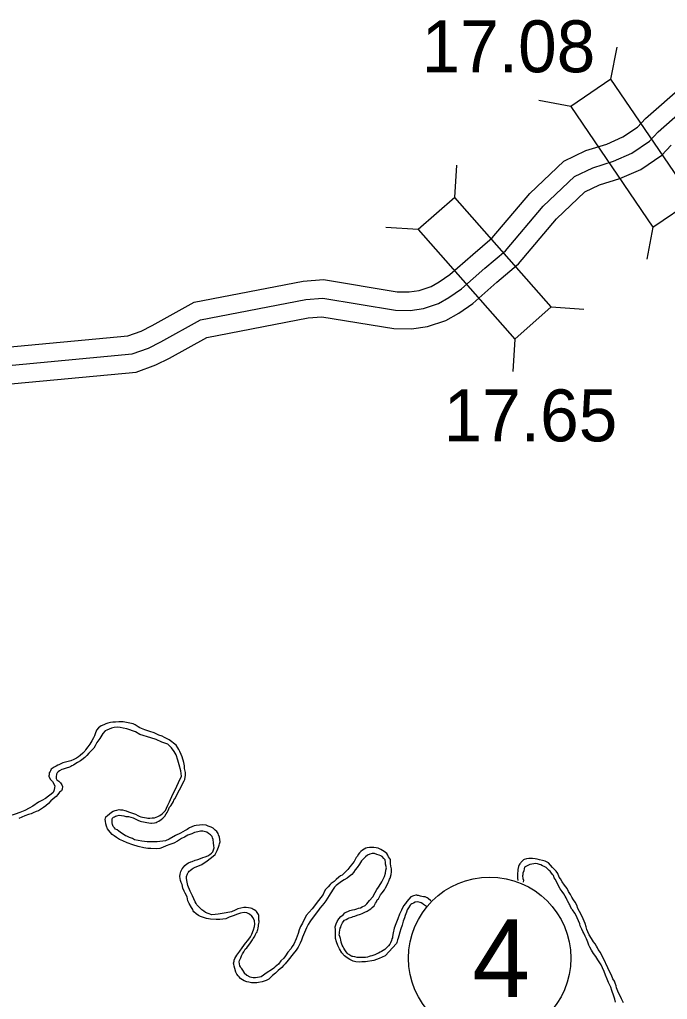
# Model space of a CAD drawing. Extents: x -83719 to 153526, y -11835 to 11446.
# Drawn here: x -2938.4 to -2762.7, y -75.2 to 190.6 of the extents above; entities that cross this region are included whole.
import ezdxf

# ---------------------------------------------------------------- set-up
doc = ezdxf.new("R2010")
doc.units = 0
for name, color, linetype in [('Level 10', 7, 'Continuous'), ('Level 20', 7, 'Continuous'), ('Level 27', 7, 'Continuous'), ('Level 58', 7, 'Continuous'), ('Level 59', 7, 'Continuous'), ('Level 9', 7, 'Continuous')]:
    doc.layers.add(name, color=color, linetype=linetype)

msp = doc.modelspace()

# ---------------------------------------------------------------- linework, layer by layer
at = {"layer": 'Level 10'}
for points in [[(-2944.83, 101.43), (-2909, 104.83), (-2905.45, 106.1), (-2902.47, 107.62), (-2891.06, 113.92), (-2861.44, 119.66), (-2855.96, 120.05), (-2836.03, 116.76), (-2832.78, 116.72), (-2830.04, 117.13), (-2826.78, 118.2), (-2824.62, 119.41), (-2821.67, 121.47), (-2815.49, 126.91), (-2810.19, 131.43), (-2800.04, 143.45), (-2790.79, 152.2), (-2784.8, 155.06), (-2779.11, 156.83), (-2774.76, 158.74), (-2770.8, 161.43), (-2768.67, 163.72), (-2758.47, 172.73)], [(-2943.71, 91.49), (-2906.81, 94.99), (-2901.48, 96.9), (-2897.78, 98.79), (-2887.61, 104.4), (-2860.14, 109.73), (-2856.43, 109.99), (-2836.92, 106.77), (-2832.1, 106.71), (-2827.72, 107.37), (-2822.76, 109), (-2819.31, 110.92), (-2815.48, 113.6), (-2808.94, 119.36), (-2803.08, 124.35), (-2792.76, 136.57), (-2785.06, 143.85), (-2781.13, 145.73), (-2775.61, 147.45), (-2769.9, 149.95), (-2764.25, 153.79), (-2761.68, 156.54)]]:
    msp.add_lwpolyline(points, dxfattribs=at)
at = {"layer": 'Level 20'}
for p, q in [((-2778.01, 174.43), (-2776.36, 183.07)), ((-2788.92, 167.01), (-2797.57, 168.66)), ((-2820.35, 142.36), (-2819.79, 151.14)), ((-2830.25, 133.63), (-2839.04, 134.19)), ((-2766.66, 134.26), (-2768.31, 125.62)), ((-2794.18, 112.64), (-2785.39, 112.08)), ((-2804.08, 103.91), (-2804.64, 95.13))]:
    msp.add_line(p, q, dxfattribs=at)
for points in [[(-2755.74, 141.68), (-2778.01, 174.43), (-2788.92, 167.01), (-2766.66, 134.26)], [(-2830.25, 133.63), (-2804.08, 103.91), (-2794.18, 112.64), (-2820.35, 142.36)]]:
    msp.add_lwpolyline(points, close=True, dxfattribs=at)
at = {"layer": 'Level 27'}
msp.add_circle((-2810.9, -63.99), 22, dxfattribs=at)
at = {"layer": 'Level 59'}
msp.add_lwpolyline([(-2944.27, 96.46), (-2907.9, 99.91), (-2903.46, 101.5), (-2900.13, 103.2), (-2889.34, 109.16), (-2860.79, 114.7), (-2856.19, 115.02), (-2836.48, 111.77), (-2832.44, 111.72), (-2828.88, 112.25), (-2824.77, 113.6), (-2821.97, 115.16), (-2818.58, 117.53), (-2812.22, 123.13), (-2806.64, 127.89), (-2796.4, 140.01), (-2787.92, 148.03), (-2782.96, 150.39), (-2777.36, 152.14), (-2772.33, 154.34), (-2767.53, 157.61), (-2765.18, 160.13), (-2756.06, 168.19)], dxfattribs=at)
at = {"layer": 'Level 9'}
for points in [[(-2896.33, -20.76), (-2893.76, -15.87), (-2893.6, -15.56), (-2893.39, -14.36), (-2893.44, -13.62), (-2893.63, -12.56), (-2893.68, -11.79), (-2893.89, -10.96), (-2894.32, -9.4), (-2894.6, -8.77), (-2894.92, -7.91), (-2895.2, -7.41), (-2895.44, -6.92), (-2895.92, -6.19), (-2897.85, -4.79), (-2899.1, -4.12), (-2899.71, -3.79), (-2900.65, -3.48), (-2901.39, -3.13), (-2901.89, -2.9), (-2903.04, -2.49), (-2904.38, -2.05), (-2905.79, -1.54), (-2906.26, -1.28), (-2907.04, -0.7), (-2907.55, -0.44), (-2908.49, -0.23), (-2909.42, -0.08), (-2910.33, 0.1), (-2911.46, 0.12), (-2912.39, 0.06), (-2913.1, 0.05), (-2913.76, -0.06), (-2914.49, -0.28), (-2914.99, -0.45), (-2915.58, -0.7), (-2916.24, -1.01), (-2916.67, -1.26), (-2917, -1.53), (-2917.52, -2.17), (-2917.65, -2.38), (-2917.77, -2.85), (-2917.94, -3.12), (-2918.09, -3.69), (-2918.35, -4.26), (-2918.77, -5.07), (-2919.31, -5.95), (-2919.9, -6.7), (-2920.48, -7.51), (-2920.71, -7.81), (-2921.2, -8.39), (-2921.92, -9.04), (-2922.42, -9.38), (-2922.98, -9.73), (-2923.64, -10.11), (-2924.46, -10.49), (-2926.65, -11.04), (-2927.18, -11.28), (-2927.78, -11.53), (-2928.01, -11.63), (-2928.44, -11.87), (-2928.97, -12.22), (-2929.26, -12.39), (-2929.82, -12.74), (-2930.01, -13.14), (-2930.14, -13.38), (-2930.34, -13.68), (-2930.36, -14.02), (-2930.39, -14.22), (-2930.46, -14.49), (-2930.42, -14.82), (-2930.38, -14.82), (-2930.34, -14.9)], [(-2887.14, -30.16), (-2887.58, -29.81), (-2888.35, -29.62), (-2888.72, -29.56), (-2889.32, -29.57), (-2890.02, -29.72), (-2890.91, -29.94), (-2891.64, -30.22), (-2892.74, -30.61), (-2893.66, -31.13), (-2894.45, -31.54), (-2895.54, -32.23), (-2896.53, -32.79), (-2897.66, -33.18), (-2898.65, -33.56), (-2899.61, -33.98), (-2900.4, -34.23), (-2901.2, -34.32), (-2902.77, -34.28), (-2903.61, -34.23), (-2904.74, -34.08), (-2906.25, -33.68), (-2907.66, -33.21), (-2909.21, -32.74), (-2910.42, -32.19), (-2911.3, -31.78), (-2912.14, -31.26), (-2912.75, -30.84), (-2913.29, -30.41), (-2913.87, -29.82), (-2914.55, -28.93), (-2914.84, -28.17), (-2914.98, -27.51), (-2915.13, -26.84), (-2915.14, -26.34), (-2914.99, -25.67), (-2914.59, -25.29), (-2914.04, -24.82), (-2913.51, -24.37), (-2913.05, -24.16), (-2912.45, -23.95), (-2912.12, -23.84), (-2911.99, -23.81), (-2911.42, -23.7), (-2910.99, -23.72), (-2910.52, -23.74), (-2909.82, -23.9), (-2909.45, -24.02), (-2908.81, -24.31), (-2907.77, -24.63), (-2906.93, -24.91), (-2906.35, -25.3), (-2905.92, -25.49), (-2905.48, -25.65), (-2905.08, -25.74), (-2904.54, -25.83), (-2903.94, -25.92), (-2903.6, -25.98), (-2903.04, -26), (-2902.44, -25.96), (-2901.84, -25.88), (-2900.94, -25.56), (-2900.35, -25.28), (-2899.76, -24.84), (-2899.43, -24.6), (-2899.07, -24.19), (-2898.84, -23.92), (-2898.52, -23.28), (-2898.23, -22.53), (-2897.75, -21.59), (-2896.83, -19.53), (-2896.22, -18.29), (-2895.32, -16.37), (-2894.49, -14.58), (-2894.68, -13.21), (-2895.12, -11.55), (-2895.48, -10.26), (-2895.94, -8.83), (-2896.46, -7.94), (-2897.18, -6.92), (-2898.23, -5.97), (-2899.81, -5.4), (-2901.36, -4.7), (-2902.83, -4.26), (-2905.82, -3.28), (-2907, -2.64), (-2907.78, -2.32), (-2908.45, -2.03), (-2909.32, -1.78), (-2910.26, -1.56), (-2911.1, -1.41), (-2911.77, -1.33), (-2912.7, -1.44), (-2913.46, -1.59), (-2914.72, -2.12), (-2915.15, -2.36), (-2915.84, -3.04), (-2916.64, -4.39), (-2917.42, -5.51), (-2917.87, -6.42), (-2918.23, -7)], [(-2918.23, -7), (-2918.68, -7.47), (-2919.6, -8.36), (-2920.12, -9.01), (-2920.68, -9.52), (-2921.47, -10.17), (-2921.89, -10.48), (-2922.65, -10.93), (-2923.41, -11.34), (-2923.81, -11.62), (-2924.2, -11.86), (-2924.5, -12), (-2924.83, -12.14), (-2925.76, -12.46), (-2926.55, -12.71), (-2926.98, -12.85), (-2927.55, -13.16), (-2927.97, -13.47), (-2928.17, -13.71), (-2928.36, -14.08), (-2928.51, -14.78), (-2928.44, -15.28), (-2928.26, -15.58), (-2927.79, -15.94), (-2927.31, -16.39), (-2926.9, -16.95), (-2926.73, -17.42), (-2926.88, -18.19), (-2927.04, -18.56), (-2927.53, -19), (-2928.05, -19.55), (-2928.47, -20.12), (-2928.87, -20.43), (-2929.36, -20.84), (-2929.89, -21.32), (-2930.51, -22), (-2931.29, -22.68), (-2931.88, -23.13), (-2932.48, -23.51), (-2933.3, -23.99), (-2933.93, -24.24), (-2934.69, -24.59), (-2935.25, -24.83), (-2935.95, -25.05), (-2937.01, -25.4), (-2938.56, -26.13)], [(-2930.34, -14.9), (-2929.98, -15.51), (-2929.47, -16.11), (-2929.11, -16.68), (-2928.85, -17.33), (-2928.88, -17.66), (-2929, -18.32), (-2929.2, -18.86)], [(-2929.2, -18.86), (-2929.3, -19.07), (-2929.82, -19.52), (-2930.58, -20.07), (-2931.37, -20.65), (-2932.36, -21.24), (-2933.25, -21.69), (-2934.83, -22.72), (-2935.75, -23.27), (-2936.97, -23.9), (-2938.36, -24.46), (-2939.56, -24.95), (-2941.05, -25.41), (-2942.27, -25.81), (-2943.47, -26.26), (-2944.96, -26.73), (-2946.09, -26.92), (-2947.12, -26.97), (-2948.29, -27.03)], [(-2898.65, -24.88), (-2898.4, -24.51), (-2898.07, -23.97), (-2897.72, -23.06), (-2897.4, -22.69), (-2896.91, -21.94), (-2896.65, -21.47), (-2896.53, -21.1), (-2896.33, -20.76)], [(-2891.48, -47.05), (-2892.17, -45.79), (-2892.77, -44.24), (-2892.98, -43.34), (-2893.17, -42.37), (-2893.11, -41.84), (-2892.83, -41.13), (-2892.67, -40.79), (-2892.6, -40.69), (-2892.41, -40.42), (-2892.11, -40.22), (-2891.55, -39.74), (-2891.32, -39.56), (-2890.93, -39.39), (-2889.01, -38.62), (-2887.53, -37.62), (-2885.88, -36.32), (-2885.39, -35.84), (-2884.78, -34.79), (-2884.43, -33.89), (-2884.27, -33.38), (-2884.18, -32.98), (-2884.03, -32.44), (-2884.07, -31.81), (-2884.15, -31.21), (-2884.43, -30.55), (-2884.57, -30.21), (-2884.92, -29.62), (-2885.32, -29.26), (-2885.93, -28.77), (-2886.41, -28.48), (-2887.21, -28.16), (-2887.82, -27.91), (-2888.65, -27.86), (-2890.49, -27.96), (-2891.02, -28.1), (-2891.71, -28.38), (-2892.31, -28.66), (-2892.54, -28.83), (-2892.97, -29.11), (-2893.46, -29.39), (-2894.09, -29.7), (-2894.78, -30.05), (-2896.14, -30.71), (-2897.82, -31.74), (-2898.81, -32.2), (-2901.07, -32.44), (-2902.14, -32.46), (-2902.84, -32.44), (-2903.78, -32.4), (-2905.25, -32.29), (-2907.19, -31.9), (-2907.53, -31.7), (-2907.8, -31.57), (-2908.54, -31.29), (-2909.31, -30.94), (-2909.65, -30.81), (-2910.02, -30.51), (-2910.73, -30.06), (-2911.07, -29.83), (-2911.51, -29.51), (-2911.95, -29.22), (-2912.39, -28.96), (-2912.66, -28.66), (-2912.83, -28.5), (-2912.97, -28.23), (-2913.07, -28.04), (-2913.18, -27.74), (-2913.25, -27.27), (-2913.29, -26.91), (-2913.3, -26.54), (-2913.24, -26.27), (-2913.15, -25.97), (-2912.92, -25.76), (-2912.65, -25.62), (-2912.36, -25.45), (-2912.06, -25.34), (-2911.36, -25.23), (-2910.12, -25.41), (-2909.58, -25.53), (-2909.15, -25.59), (-2909.12, -25.59), (-2908.85, -25.55), (-2908.18, -25.74), (-2907.61, -25.93), (-2906.33, -26.57), (-2905.66, -26.79), (-2905.35, -26.88), (-2904.78, -27.04), (-2903.88, -27.19), (-2903.34, -27.31), (-2902.84, -27.37), (-2902.58, -27.36), (-2901.84, -27.25), (-2901.31, -27.17), (-2901.11, -27.03), (-2900.65, -26.82), (-2899.99, -26.41), (-2899.5, -26), (-2899.01, -25.46), (-2898.65, -24.88)], [(-2866.78, -66), (-2867.3, -66.54), (-2868.25, -67.37), (-2869.01, -68.05), (-2869.79, -68.7), (-2870.06, -68.97), (-2870.45, -69.35), (-2870.81, -69.65), (-2871.54, -70), (-2872.6, -70.36), (-2873.56, -70.61), (-2874.09, -70.65), (-2874.96, -70.64), (-2875.46, -70.65), (-2876.23, -70.53), (-2876.8, -70.37), (-2877.51, -70.09), (-2878.35, -69.63), (-2878.52, -69.47), (-2878.8, -69.04), (-2879.1, -68.78), (-2879.48, -68.35), (-2879.79, -67.79), (-2880.04, -66.76), (-2880.22, -66.13), (-2880.3, -65.63), (-2880.34, -65.37), (-2880.21, -64.76), (-2880.19, -64.53), (-2880.03, -64.12), (-2879.77, -63.58), (-2879.51, -63.14), (-2878.7, -62.09), (-2878.05, -61.15), (-2877.14, -59.96), (-2876.49, -59.21), (-2875.81, -58.16), (-2875.39, -57.49), (-2874.98, -56.31), (-2874.7, -55.44), (-2874.58, -54.73), (-2874.66, -53.87), (-2875.04, -53.04), (-2875.42, -52.58), (-2876, -52.05), (-2876.77, -51.67), (-2877.47, -51.62), (-2878.47, -51.8), (-2879.3, -52.02), (-2880.46, -52.51), (-2881.52, -52.9), (-2882.44, -53.28), (-2884.04, -53.52), (-2885.08, -53.5), (-2886.61, -53.43), (-2887.72, -53.25), (-2888.52, -52.94), (-2889.33, -52.68), (-2889.83, -52.43), (-2890.54, -51.97), (-2891.12, -51.42), (-2891.36, -51.12), (-2891.4, -50.82), (-2891.75, -50.26), (-2892.44, -49.14), (-2892.72, -48.41), (-2892.97, -47.38), (-2893.46, -46.35), (-2893.77, -45.82), (-2894.09, -45), (-2894.34, -44.03), (-2894.58, -43.44), (-2894.73, -42.9), (-2894.84, -42.34), (-2894.92, -41.81), (-2894.83, -41.17), (-2894.64, -40.5), (-2894.26, -39.76), (-2893.87, -39.21), (-2893.54, -38.84), (-2893.02, -38.4), (-2892.59, -38.12), (-2891.99, -37.87), (-2891.56, -37.73), (-2890.8, -37.45), (-2890.04, -37.2), (-2889.31, -36.95), (-2888.68, -36.71), (-2888.02, -36.46), (-2887.35, -36.21), (-2886.76, -35.83), (-2886.37, -35.53), (-2886.01, -35.12), (-2885.66, -34.04), (-2885.67, -33.51), (-2885.79, -32.71), (-2885.91, -31.84), (-2886.05, -31.35), (-2886.12, -30.98), (-2886.6, -30.55), (-2887.14, -30.16)], [(-2838.09, -42.56), (-2837.92, -42.32), (-2837.58, -41.25), (-2837.49, -40.61), (-2837.51, -39.74), (-2837.69, -39.01), (-2837.8, -38.34), (-2837.83, -37.18), (-2838.31, -36.52), (-2838.51, -36.09), (-2838.79, -35.63), (-2839.5, -35.01), (-2839.94, -34.78), (-2840.45, -34.49), (-2840.75, -34.33), (-2841.12, -34.17), (-2841.66, -34.08), (-2842.36, -33.99), (-2842.89, -34), (-2843.49, -34.01), (-2844.16, -34.03), (-2844.49, -34.13), (-2844.95, -34.41), (-2845.38, -34.69), (-2845.84, -35.06), (-2846.23, -35.4), (-2846.53, -35.88), (-2846.72, -36.32), (-2847.08, -36.72), (-2847.4, -37.23), (-2847.69, -37.74), (-2848.08, -38.28), (-2848.37, -38.69), (-2848.83, -39.23), (-2849.41, -39.98), (-2850.04, -40.56), (-2850.39, -40.96), (-2850.92, -41.44), (-2851.32, -41.65), (-2851.77, -42.03), (-2852.5, -42.64), (-2853.12, -43.15), (-2853.91, -43.77), (-2854.17, -44.04), (-2854.66, -44.65), (-2854.86, -44.83), (-2855.41, -45.4), (-2855.8, -45.95), (-2856.09, -46.72)], [(-2836.2, -60.02), (-2839.27, -63.39), (-2840.86, -64.12), (-2842.29, -64.58), (-2844.55, -64.96), (-2845.55, -65.01), (-2846.28, -65.03), (-2847.18, -64.95), (-2847.89, -64.76), (-2848.8, -64.38), (-2849.54, -63.89), (-2850.28, -63.34), (-2850.97, -62.58), (-2851.59, -61.49), (-2852.07, -60.57), (-2852.46, -59.57), (-2852.75, -58.61), (-2852.68, -57.11), (-2852.76, -56.31), (-2852.78, -55.47), (-2852.56, -54.63), (-2852.24, -54.02), (-2851.85, -53.32), (-2851.3, -52.64), (-2850.67, -52.22), (-2850.18, -51.71), (-2849.79, -51.47), (-2849.22, -51.26), (-2848.83, -51.02), (-2848.13, -50.87), (-2847.43, -50.76), (-2846.93, -50.58), (-2846.44, -50.4), (-2845.94, -50.29), (-2845.44, -50.08), (-2844.68, -49.7), (-2844.23, -49.23), (-2843.48, -48.34), (-2842.59, -47.36), (-2841.98, -46.21), (-2841.47, -45.33), (-2841.08, -44.69), (-2840.46, -43.71), (-2840.17, -43.3), (-2840.04, -43.06), (-2839.4, -41.85), (-2839.12, -40.91), (-2839.03, -40.14), (-2838.91, -39.5), (-2839.17, -38.47), (-2839.18, -38), (-2839.22, -37.3), (-2839.6, -36.91), (-2840.08, -36.42), (-2840.38, -36.22), (-2840.88, -36.03), (-2841.49, -35.88), (-2842.16, -35.56), (-2842.76, -35.6), (-2843.43, -35.75), (-2844.02, -36.06), (-2844.58, -36.51), (-2845.04, -36.92), (-2845.66, -37.6), (-2846.17, -38.48), (-2846.86, -39.36), (-2847.38, -40.04), (-2847.8, -40.71), (-2848.32, -41.32), (-2849.04, -41.87), (-2849.57, -42.25), (-2850.39, -42.73), (-2851.05, -43.18), (-2851.81, -43.76), (-2852.53, -44.31), (-2852.99, -44.76), (-2853.57, -45.5), (-2853.83, -46.01), (-2854.12, -46.51), (-2854.41, -47.02), (-2854.86, -47.7), (-2855.38, -48.48), (-2855.9, -49.15), (-2856.36, -49.73), (-2856.98, -50.44), (-2857.37, -50.99), (-2858.51, -52.51), (-2858.99, -53.16), (-2859.32, -53.6), (-2859.67, -54.17), (-2860.16, -54.88), (-2860.61, -55.73), (-2861.63, -58.25), (-2861.98, -59.09), (-2862.33, -59.93), (-2862.84, -60.98), (-2863.39, -61.79), (-2864.21, -62.81), (-2865.57, -64.54), (-2866.39, -65.49), (-2866.78, -66)], [(-2798.06, -37.09), (-2798.56, -37.04), (-2799.33, -36.95), (-2800.26, -36.94), (-2800.9, -37.05), (-2801.59, -37.23), (-2801.73, -37.3), (-2802.02, -37.57), (-2802.41, -38.05), (-2802.58, -38.19), (-2802.74, -38.42), (-2802.9, -38.66), (-2803, -38.86), (-2803.12, -39.13), (-2803.24, -39.94), (-2803.27, -40.24), (-2803.38, -41.11), (-2803.39, -42.31), (-2803.28, -42.88), (-2803.28, -42.9)], [(-2774.6, -76.11), (-2775.15, -75.05), (-2775.4, -74.35), (-2775.92, -73.43), (-2776.51, -72.07), (-2776.63, -71.51), (-2776.87, -70.78), (-2777.05, -70.21), (-2777.5, -69.55), (-2777.82, -68.59), (-2778.47, -67.44), (-2778.82, -66.64), (-2780.04, -64.09), (-2780.42, -63.4), (-2780.88, -62.44), (-2781.46, -61.62), (-2781.67, -61.19), (-2781.91, -60.76), (-2782.32, -60.06), (-2782.7, -59.54), (-2783.25, -58.65), (-2783.94, -57.62), (-2784.26, -56.83), (-2784.57, -56.17), (-2784.75, -55.5), (-2784.97, -54.54), (-2785.59, -53.35), (-2786.01, -52.35), (-2786.5, -51.36), (-2786.98, -50.47), (-2787.24, -49.61), (-2787.75, -48.78), (-2788.2, -48.19), (-2788.58, -47.4), (-2788.99, -46.74), (-2789.48, -45.91), (-2789.93, -45.12), (-2790.65, -44.2), (-2791.26, -43.27), (-2791.71, -42.48), (-2792.06, -41.99), (-2792.44, -41.06), (-2792.86, -40.43), (-2793.88, -39.38), (-2794.39, -38.79), (-2794.94, -38.1), (-2795.31, -37.94), (-2795.85, -37.72), (-2796.62, -37.5), (-2797.36, -37.28), (-2798.06, -37.09)], [(-2776.74, -75.92), (-2776.99, -75.15), (-2777.24, -74.26), (-2777.73, -72.8), (-2778.05, -71.87), (-2778.68, -70.61), (-2779, -69.72), (-2779.45, -68.56), (-2779.84, -67.6), (-2780.29, -66.6), (-2780.68, -65.78), (-2781.19, -64.98), (-2781.57, -64.42), (-2782.15, -63.53), (-2782.71, -62.68), (-2783.29, -61.82), (-2783.77, -61.03), (-2784.02, -60.43), (-2784.27, -59.63), (-2784.62, -58.77), (-2784.97, -58.01), (-2785.35, -57.22), (-2785.66, -56.72), (-2785.94, -56.09), (-2786.32, -55.2), (-2786.43, -54.67), (-2786.82, -53.84), (-2787.13, -53.04), (-2787.48, -52.38), (-2787.83, -51.82), (-2788.48, -50.9), (-2788.62, -50.67), (-2788.96, -50.04), (-2789.17, -49.54), (-2789.38, -49.25), (-2789.76, -48.45), (-2789.87, -48.22), (-2790.14, -47.63), (-2790.42, -47.13), (-2790.8, -46.5), (-2791.21, -45.88), (-2791.79, -45.15), (-2793.15, -42.58), (-2793.39, -42.18), (-2793.63, -41.58), (-2793.87, -41.25), (-2794.35, -40.66), (-2794.52, -40.43), (-2794.76, -40.17), (-2795.27, -39.71), (-2795.58, -39.38), (-2796.08, -39.13), (-2796.59, -38.94), (-2796.99, -38.71), (-2797.4, -38.55), (-2797.97, -38.43), (-2798.6, -38.34), (-2798.93, -38.41), (-2799.47, -38.46), (-2799.97, -38.57), (-2800.2, -38.64), (-2800.73, -38.92), (-2801.06, -39.12), (-2801.45, -39.33), (-2801.58, -39.74), (-2801.67, -40.27), (-2801.89, -40.91), (-2801.94, -41.41), (-2801.97, -41.68), (-2801.89, -42.41), (-2801.75, -42.85), (-2801.78, -43.34)], [(-2837.27, -58.14), (-2837.3, -58.44), (-2837.4, -58.71), (-2837.55, -59.21), (-2837.81, -59.82), (-2838, -60.19), (-2838.33, -60.63), (-2838.72, -61.04), (-2839.34, -61.59), (-2839.77, -61.93), (-2840.2, -62.2), (-2840.56, -62.38), (-2841.02, -62.62), (-2841.29, -62.76), (-2842.05, -63.11), (-2842.84, -63.36), (-2843.34, -63.47), (-2843.57, -63.54), (-2844.07, -63.68), (-2844.6, -63.79), (-2845, -63.8), (-2845.24, -63.81), (-2845.97, -63.82), (-2846.81, -63.77), (-2847.48, -63.65), (-2847.98, -63.56), (-2848.15, -63.53), (-2848.55, -63.34), (-2848.82, -63.21), (-2849.12, -63.01), (-2849.29, -62.88), (-2849.56, -62.62), (-2850.01, -62.03), (-2850.15, -61.77), (-2850.43, -61.27), (-2850.67, -60.87), (-2850.88, -60.44), (-2851.09, -59.95), (-2851.16, -59.65), (-2851.24, -59.05), (-2851.35, -58.62), (-2851.55, -58.15), (-2851.7, -57.62), (-2851.67, -57.29), (-2851.65, -56.95), (-2851.52, -56.42), (-2851.43, -55.88), (-2851.3, -55.61), (-2851.15, -55.11), (-2850.96, -54.73), (-2850.8, -54.4), (-2850.63, -54.16), (-2850.31, -53.72), (-2849.78, -53.48), (-2849.38, -53.23), (-2849.05, -53.09), (-2848.29, -52.91), (-2847.96, -52.67), (-2847.5, -52.56), (-2846.8, -52.35), (-2845.94, -52.06), (-2845.44, -51.85), (-2844.78, -51.54), (-2844.15, -51.23), (-2843.62, -50.92), (-2843.16, -50.57), (-2842.8, -50.23), (-2842.21, -49.75), (-2841.86, -49.04), (-2841.63, -48.67), (-2841.38, -48.2), (-2841.31, -48.1), (-2841.08, -47.86), (-2840.5, -46.78), (-2840.05, -46.24), (-2839.46, -45.46), (-2839.14, -44.88), (-2838.82, -44.31), (-2838.43, -43.5), (-2838.28, -43.1), (-2838.09, -42.56)], [(-2878.29, -66.74), (-2878.31, -66.69), (-2878.52, -66.36), (-2878.66, -66.03), (-2878.73, -65.5), (-2878.81, -65), (-2878.78, -64.63), (-2878.43, -63.86), (-2878.21, -63.32), (-2877.92, -62.81), (-2877.6, -62.24), (-2877.18, -61.5), (-2876.78, -61.22), (-2876.29, -60.58), (-2875.97, -60.1), (-2875.55, -59.59), (-2875.22, -59.05), (-2875.03, -58.61), (-2874.71, -58.24), (-2874.48, -57.74), (-2874.32, -57.37), (-2874.1, -57.06), (-2874, -56.89), (-2873.84, -56.39), (-2873.81, -56.32), (-2873.65, -55.78), (-2873.63, -55.35), (-2873.64, -55.05), (-2873.48, -54.58), (-2873.51, -54.58), (-2873.45, -54.21), (-2873.46, -53.97), (-2873.53, -53.64), (-2873.54, -53.11), (-2873.52, -52.31), (-2873.63, -52.11), (-2874.11, -51.32), (-2874.35, -51.15), (-2874.75, -50.89), (-2875.09, -50.67), (-2875.39, -50.54), (-2875.76, -50.41), (-2876.33, -50.32), (-2876.97, -50.24), (-2877.57, -50.28), (-2878.4, -50.43), (-2879.16, -50.65), (-2879.92, -51), (-2880.95, -51.42), (-2882.34, -51.68), (-2883.47, -51.83), (-2884.57, -52.02), (-2885.34, -52.17), (-2886.27, -52.19), (-2887.28, -51.84), (-2887.98, -51.56), (-2888.46, -51.26), (-2888.93, -50.84), (-2889.58, -50.22), (-2890.29, -49.53), (-2890.53, -49.2), (-2890.78, -48.67), (-2891.48, -47.05)], [(-2856.09, -46.72), (-2857.29, -48.31), (-2859.04, -50.59), (-2860.64, -52.45), (-2861.7, -54.48), (-2862.19, -55.39), (-2862.53, -56.3), (-2862.85, -57.34), (-2863.35, -58.72), (-2864.06, -60.2), (-2864.48, -60.81), (-2864.87, -61.49), (-2865.62, -62.4), (-2866.3, -63.35), (-2866.75, -64.03), (-2867.5, -64.75), (-2868.15, -65.59), (-2869.04, -66.31), (-2869.43, -66.69), (-2869.76, -66.96), (-2871.54, -68.03), (-2872.23, -68.61), (-2872.86, -69.03), (-2873.32, -69.17), (-2874.42, -69.29), (-2874.92, -69.3), (-2875.04, -69.26)], [(-2832.25, -47.32), (-2833.34, -48.58)], [(-2827.88, -47.63), (-2828.18, -47.44), (-2828.38, -47.38), (-2828.82, -47.32), (-2829.32, -47.23), (-2829.69, -47.14), (-2829.92, -47.07), (-2830.16, -46.98), (-2830.46, -46.95), (-2830.69, -46.92), (-2830.89, -46.93), (-2831.56, -47.04), (-2832.25, -47.32)], [(-2826.88, -48.52), (-2826.99, -48.35), (-2827.5, -47.86), (-2827.61, -47.8), (-2827.88, -47.63)], [(-2833.34, -48.58), (-2833.76, -49.13), (-2834.23, -49.82), (-2834.83, -50.95), (-2835.37, -52.09), (-2835.79, -53.35), (-2836.33, -54.63), (-2836.78, -55.89), (-2837.08, -57.09), (-2837.27, -58.14)], [(-2828.02, -49.99), (-2828.27, -49.81), (-2828.57, -49.62), (-2828.84, -49.39), (-2829.04, -49.26), (-2829.48, -49), (-2829.79, -48.91), (-2830.39, -48.75), (-2831.09, -48.83), (-2831.55, -49.04), (-2831.98, -49.22), (-2832.31, -49.42), (-2832.47, -49.63), (-2832.93, -50.31), (-2833.25, -50.88), (-2833.5, -51.49), (-2833.85, -52.43), (-2834.04, -53.07), (-2834.36, -53.97), (-2834.67, -55.08), (-2834.98, -56.06), (-2835.26, -56.93), (-2835.55, -57.94), (-2835.73, -58.54), (-2835.86, -58.98), (-2836.08, -59.72), (-2836.2, -60.02)], [(-2878.29, -66.74), (-2877.95, -67.27), (-2877.47, -67.93), (-2876.75, -68.62), (-2875.95, -69.04), (-2875.04, -69.26)]]:
    msp.add_lwpolyline(points, dxfattribs=at)

# ---------------------------------------------------------------- texts
at = {"layer": 'Level 27'}
msp.add_text('4', height=21.12, dxfattribs=at).set_placement((-2815.63, -74.55))
at = {"layer": 'Level 58'}
for s, p in [('17.08', (-2829.37, 176.29)), ('17.65', (-2823.4, 76.19))]:
    msp.add_text(s, height=14.08, dxfattribs=at).set_placement(p)

doc.saveas('drawing.dxf')
